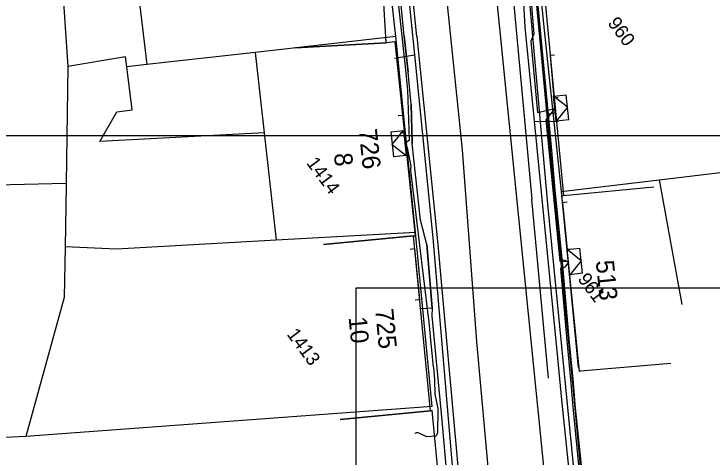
# Model space of a CAD drawing. Extents: x -601580 to 4, y -1204314 to 4.
# Drawn here: x -595838.89 to -595800.41, y -1202954.94 to -1202930.51 of the extents above; entities that cross this region are included whole.
import ezdxf

# ---------------------------------------------------------------- set-up
doc = ezdxf.new("R2010")
doc.units = 0
for name, color, linetype in [('00-EON NN', 7, 'Continuous'), ('00-EON VN', 7, 'Continuous'), ('00-INNOGY-NTL', 7, 'Continuous'), ('00-KN-HRANICE PARCEL', 7, 'Continuous'), ('00-KN-PARC. CISLA', 7, 'Continuous'), ('00-KN-VNITRNI KRESBA', 7, 'Continuous'), ('00-POLOHOPIS', 7, 'Continuous'), ('00-RAZÍTKO', 7, 'Continuous'), ('00-SITE KOM. KABEL', 7, 'Continuous'), ('00-VAK-KANAL-POTRUBI', 7, 'Continuous'), ('00-VAK-VODA-RAD IGIS', 7, 'Continuous'), ('Vrstva 26', 7, 'Continuous'), ('Vrstva 6', 7, 'Continuous'), ('Vrstva 9', 7, 'Continuous')]:
    doc.layers.add(name, color=color, linetype=linetype)

# ---------------------------------------------------------------- blocks, each defined once
blk = doc.blocks.new('VCHOD_1464')
at = {"layer": 'Vrstva 6'}
blk.add_line((0, 0.25), (0, 0), dxfattribs=at)
blk = doc.blocks.new('VCHOD_1466')
at = {"layer": 'Vrstva 6'}
blk.add_line((0, 0.25), (0, 0), dxfattribs=at)
blk = doc.blocks.new('VCHOD_1468')
at = {"layer": 'Vrstva 6'}
blk.add_line((0, 0.25), (0, 0), dxfattribs=at)
blk = doc.blocks.new('VCHOD_1470')
at = {"layer": 'Vrstva 6'}
blk.add_line((0, 0.25), (0, 0), dxfattribs=at)
blk = doc.blocks.new('VCHOD_1506')
at = {"layer": 'Vrstva 6'}
blk.add_line((0, 0.25), (0, 0), dxfattribs=at)
blk = doc.blocks.new('VCHOD_1508')
at = {"layer": 'Vrstva 6'}
blk.add_line((0, 0.25), (0, 0), dxfattribs=at)
blk = doc.blocks.new('VCHOD_1510')
at = {"layer": 'Vrstva 6'}
blk.add_line((0, 0.25), (0, 0), dxfattribs=at)
blk = doc.blocks.new('VCHOD_1512')
at = {"layer": 'Vrstva 6'}
blk.add_line((0, 0.25), (0, 0), dxfattribs=at)
blk = doc.blocks.new('VCHOD_2410')
at = {"layer": 'Vrstva 6'}
blk.add_line((0, 0.25), (0, 0), dxfattribs=at)
blk = doc.blocks.new('VCHOD_2412')
at = {"layer": 'Vrstva 6'}
blk.add_line((0, 0.25), (0, 0), dxfattribs=at)
blk = doc.blocks.new('VCHOD_2414')
at = {"layer": 'Vrstva 6'}
blk.add_line((0, 0.25), (0, 0), dxfattribs=at)
blk = doc.blocks.new('VCHOD_2416')
at = {"layer": 'Vrstva 6'}
blk.add_line((0, 0.25), (0, 0), dxfattribs=at)
blk = doc.blocks.new('VCHOD_2418')
at = {"layer": 'Vrstva 6'}
blk.add_line((0, 0.25), (0, 0), dxfattribs=at)
blk = doc.blocks.new('VCHOD_2420')
at = {"layer": 'Vrstva 6'}
blk.add_line((0, 0.25), (0, 0), dxfattribs=at)
blk = doc.blocks.new('VCHOD_2422')
at = {"layer": 'Vrstva 6'}
blk.add_line((0, 0.25), (0, 0), dxfattribs=at)
blk = doc.blocks.new('VCHOD_2424')
at = {"layer": 'Vrstva 6'}
blk.add_line((0, 0.25), (0, 0), dxfattribs=at)
blk = doc.blocks.new('NN630')
at = {"layer": 'Vrstva 9'}
for points in [[(-3, -700), (-703, 0)], [(-703, -700), (-703, 0), (697, 0), (697, -700)], [(-3, -700), (697, 0)], [(-703, -700), (697, -700)]]:
    blk.add_lwpolyline(points, dxfattribs=at)

msp = doc.modelspace()

# ---------------------------------------------------------------- linework, layer by layer
at = {"layer": '00-EON NN'}
for points in [[(-595811.567, -1202911.697), (-595811.201, -1202916.519), (-595811.171, -1202918.562), (-595811.369, -1202918.778), (-595811.032, -1202922.789), (-595810.438, -1202929.103), (-595810.229, -1202931.615), (-595810.404, -1202932.01), (-595810.022, -1202935.941), (-595809.075, -1202935.726), (-595809.577, -1202936.341), (-595809.168, -1202940.416), (-595808.796, -1202944.132), (-595808.568, -1202944.066), (-595808.321, -1202944.187), (-595808.525, -1202944.47), (-595808.758, -1202944.537), (-595808.408, -1202948.529), (-595808.218, -1202950.675), (-595808.084, -1202952.177), (-595807.447, -1202958.775)], [(-595817.34, -1202937.627), (-595817.077, -1202937.444), (-595817.168, -1202934.69), (-595817.33, -1202933.23), (-595817.547, -1202931.242), (-595818.313, -1202924.102), (-595818.751, -1202920.492), (-595820.113, -1202920.519), (-595821.212, -1202920.691), (-595823.75, -1202920.553), (-595830.657, -1202920.861), (-595833.867, -1202920.895)], [(-595817.014, -1202939.141), (-595816.999, -1202938.893), (-595817.202, -1202937.898), (-595817.34, -1202937.627)], [(-595815.766, -1202949.983), (-595815.812, -1202949.417), (-595815.929, -1202948.286), (-595816.008, -1202947.49), (-595816.065, -1202947.079), (-595817.014, -1202939.141)], [(-595815.766, -1202949.983), (-595815.713, -1202950.691), (-595815.685, -1202951.467), (-595815.531, -1202952.262), (-595815.546, -1202953.618), (-595815.626, -1202953.796), (-595816.125, -1202953.835), (-595816.653, -1202953.593), (-595816.786, -1202953.642)]]:
    msp.add_lwpolyline(points, dxfattribs=at)
at = {"layer": '00-EON VN'}
msp.add_lwpolyline([(-595805.041, -1202986.381), (-595805.679, -1202980.197), (-595805.609, -1202979.1), (-595807.484, -1202961.188), (-595809.452, -1202941.004), (-595810.972, -1202924.074), (-595811.661, -1202923.565), (-595817.215, -1202923.951), (-595817.91, -1202923.57), (-595818.391, -1202922.334), (-595818.668, -1202920.098), (-595819.441, -1202919.376), (-595820.145, -1202918.965), (-595820.71, -1202918.824), (-595822.056, -1202918.839), (-595822.526, -1202918.727), (-595828.745, -1202919.022), (-595830.519, -1202918.981), (-595831.835, -1202918.987), (-595836.812, -1202919.094), (-595848.162, -1202919.474), (-595855.739, -1202919.768), (-595867.994, -1202919.935)], dxfattribs=at)
at = {"layer": '00-INNOGY-NTL'}
for p, q in [((-595817.914, -1202932.946), (-595816.815, -1202932.765)), ((-595810.193, -1202936.418), (-595808.887, -1202936.433))]:
    msp.add_line(p, q, dxfattribs=at)
for points in [[(-595821.91, -1202905.7), (-595818.049, -1202921.203), (-595817.948, -1202921.776), (-595817.694, -1202924.065), (-595817.467, -1202926.4), (-595817.425, -1202926.792), (-595816.815, -1202932.765), (-595815.791, -1202942.853), (-595813.929, -1202964.958), (-595813.688, -1202967.295), (-595813.681, -1202967.439), (-595813.521, -1202970.658), (-595813.329, -1202974.675), (-595813.286, -1202975.303), (-595812.93, -1202980.581), (-595812.658, -1202984.639)], [(-595805.05, -1202988.531), (-595806.746, -1202971.782), (-595806.788, -1202971.24), (-595807.331, -1202964.955), (-595807.888, -1202959.59), (-595808.691, -1202951.78), (-595808.914, -1202949.467), (-595810.193, -1202936.418), (-595810.705, -1202931.232), (-595811.107, -1202923.896), (-595811.17, -1202921.663), (-595811.652, -1202906.031)]]:
    msp.add_lwpolyline(points, dxfattribs=at)
at = {"layer": '00-KN-HRANICE PARCEL'}
for p, q in [((-595817.837, -1202931.756), (-595819.02, -1202921.002)), ((-595836.582, -1202923.415), (-595835.922, -1202933.399)), ((-595816.761, -1202942.552), (-595817.837, -1202931.756)), ((-595835.922, -1202933.399), (-595836.004, -1202939.848)), ((-595808.721, -1202940.296), (-595807.784, -1202949.999)), ((-595815.836, -1202952.153), (-595816.761, -1202942.552)), ((-595815.836, -1202952.153), (-595838.241, -1202953.813)), ((-595838.241, -1202953.813), (-595840.499, -1202953.908))]:
    msp.add_line(p, q, dxfattribs=at)
for points in [[(-595810.518, -1202922.625), (-595809.706, -1202931.051), (-595808.721, -1202940.296)], [(-595836.004, -1202939.848), (-595842.16, -1202940.01), (-595842.324, -1202933.817), (-595847.801, -1202933.972), (-595848.08, -1202923.73), (-595836.582, -1202923.415)], [(-595817.837, -1202931.756), (-595825.586, -1202932.626), (-595831.561, -1202933.3), (-595832.66, -1202933.431), (-595832.735, -1202932.876), (-595835.922, -1202933.399)], [(-595808.721, -1202940.296), (-595803.314, -1202939.645), (-595792.45, -1202938.343)], [(-595836.004, -1202939.848), (-595836.006, -1202939.962), (-595836.063, -1202943.342)], [(-595816.761, -1202942.552), (-595824.437, -1202942.982), (-595833.238, -1202943.474), (-595836.063, -1202943.342)], [(-595836.063, -1202943.342), (-595836.113, -1202946.144), (-595838.241, -1202953.813)]]:
    msp.add_lwpolyline(points, dxfattribs=at)
at = {"layer": '00-KN-VNITRNI KRESBA'}
for p, q in [((-595832.204, -1202927.887), (-595831.561, -1202933.3)), ((-595825.586, -1202932.626), (-595825.092, -1202937.066)), ((-595832.373, -1202935.796), (-595832.66, -1202933.431)), ((-595834.162, -1202937.547), (-595833.226, -1202935.906)), ((-595833.226, -1202935.906), (-595832.373, -1202935.796)), ((-595825.092, -1202937.066), (-595834.162, -1202937.547)), ((-595825.092, -1202937.066), (-595824.437, -1202942.982)), ((-595803.314, -1202939.645), (-595802.066, -1202946.527))]:
    msp.add_line(p, q, dxfattribs=at)
at = {"layer": '00-POLOHOPIS'}
for p, q in [((-595816.687, -1202931.755), (-595817.728, -1202921.008)), ((-595812.099, -1202921.72), (-595810.338, -1202940.715)), ((-595816.687, -1202931.755), (-595815.541, -1202943.032)), ((-595809.339, -1202932.8), (-595809.13, -1202935.141)), ((-595817.457, -1202936.086), (-595817.356, -1202937.037)), ((-595809.425, -1202950.588), (-595810.338, -1202940.715)), ((-595808.651, -1202940.92), (-595808.388, -1202943.495)), ((-595815.541, -1202943.032), (-595813.579, -1202964.913)), ((-595816.52, -1202946.247), (-595816.792, -1202943.447))]:
    msp.add_line(p, q, dxfattribs=at)
for points in [[(-595823.369, -1202932.383), (-595818.378, -1202932.09), (-595819.018, -1202921.226), (-595829.362, -1202922.59)], [(-595805.466, -1202922.197), (-595810.423, -1202922.852), (-595809.883, -1202926.939), (-595808.589, -1202940.518)], [(-595821.835, -1202943.226), (-595816.857, -1202942.747), (-595816.758, -1202942.737), (-595817.881, -1202932.038), (-595818.378, -1202932.09), (-595823.369, -1202932.383)], [(-595802.672, -1202949.788), (-595807.653, -1202950.215), (-595807.713, -1202950.221), (-595808.689, -1202940.528), (-595808.589, -1202940.518), (-595803.612, -1202940.044)], [(-595820.907, -1202952.868), (-595815.931, -1202952.389), (-595816.857, -1202942.747), (-595821.835, -1202943.226)], [(-595820.011, -1202962.284), (-595815.04, -1202961.752), (-595814.94, -1202961.743), (-595815.831, -1202952.38), (-595815.931, -1202952.389), (-595820.907, -1202952.868)]]:
    msp.add_lwpolyline(points, dxfattribs=at)
at = {"layer": '00-RAZÍTKO'}
for points in [[(-595763.371, -1203035.968), (-595859.264, -1203035.968), (-595859.264, -1202937.216), (-595763.371, -1202937.216)], [(-595820.031, -1202945.606), (-595766.922, -1202945.606), (-595766.922, -1202982.028), (-595820.031, -1202982.028)]]:
    msp.add_lwpolyline(points, close=True, dxfattribs=at)
at = {"layer": '00-SITE KOM. KABEL'}
for points in [[(-595831.47, -1202912.098), (-595828.156, -1202911.345), (-595825.827, -1202910.338), (-595824.352, -1202909.406), (-595823.076, -1202908.222), (-595822.441, -1202908.037), (-595812.851, -1202908.391), (-595811.547, -1202908.705), (-595811.115, -1202918.012), (-595810.721, -1202923.274), (-595809.851, -1202932.566), (-595809.101, -1202940.64), (-595808.157, -1202950.301), (-595806.955, -1202963.095), (-595805.714, -1202975.537), (-595805.126, -1202981.028), (-595803.398, -1202998.003), (-595803.525, -1203001.522), (-595800.981, -1203001.913)], [(-595810.986, -1202918.738), (-595810.691, -1202922.828), (-595809.836, -1202931.982), (-595809.436, -1202936.044)], [(-595815.831, -1202946.707), (-595816.138, -1202943.223), (-595816.481, -1202941.871), (-595816.942, -1202937.643), (-595816.988, -1202935.485), (-595817.155, -1202933.716), (-595817.375, -1202931.725), (-595817.506, -1202930.39), (-595818.269, -1202923.322), (-595818.528, -1202920.289), (-595821.202, -1202920.58)], [(-595817.375, -1202931.725), (-595817.155, -1202933.716)], [(-595809.436, -1202936.044), (-595809.836, -1202931.982)], [(-595816.988, -1202935.485), (-595816.942, -1202937.643)], [(-595809.032, -1202935.968), (-595809.436, -1202936.044)], [(-595809.266, -1202938.035), (-595809.436, -1202936.044)], [(-595809.436, -1202936.044), (-595809.266, -1202938.035), (-595809.075, -1202940.222), (-595808.673, -1202944.17)], [(-595808.673, -1202944.17), (-595809.075, -1202940.222)], [(-595816.138, -1202943.223), (-595815.831, -1202946.707), (-595815.856, -1202947.16)], [(-595808.327, -1202944.15), (-595808.673, -1202944.17)], [(-595808.673, -1202944.17), (-595808.277, -1202948.646), (-595808.085, -1202950.633), (-595807.972, -1202952.044), (-595807.273, -1202958.773), (-595807.151, -1202960.028)], [(-595816.468, -1202946.755), (-595815.831, -1202946.707)], [(-595815.831, -1202946.707), (-595815.856, -1202947.16), (-595815.3, -1202952.925), (-595814.952, -1202956.901)]]:
    msp.add_lwpolyline(points, dxfattribs=at)
at = {"layer": '00-VAK-KANAL-POTRUBI'}
msp.add_lwpolyline([(-595813.167, -1202920.827), (-595809.49, -1202957.489), (-595806.922, -1202983.094)], dxfattribs=at)
at = {"layer": '00-VAK-VODA-RAD IGIS'}
msp.add_lwpolyline([(-595807.951, -1203009.377), (-595808.481, -1203002.938), (-595810.75, -1202977.693), (-595813.37, -1202948.567), (-595814.169, -1202937.993), (-595816.295, -1202917.31)], dxfattribs=at)

# ---------------------------------------------------------------- block references
at = {"layer": '00-POLOHOPIS'}
for name, p, xscale, yscale, rotation in [('VCHOD_1512', (-595809.339, -1202932.8), 1.00000028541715, 1.00000028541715, -84.91356966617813), ('VCHOD_2416', (-595809.339, -1202932.8), 1.00000028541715, 1.00000028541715, -84.91356966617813), ('VCHOD_1510', (-595809.13, -1202935.141), 1.00000028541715, 1.00000028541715, -84.91356966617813), ('VCHOD_2414', (-595809.13, -1202935.141), 1.00000028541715, 1.00000028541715, -84.91356966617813), ('VCHOD_1464', (-595817.457, -1202936.086), 1.00000100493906, 1.00000100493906, 96.05309620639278), ('VCHOD_2420', (-595817.457, -1202936.086), 1.00000100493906, 1.00000100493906, 96.05309620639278), ('VCHOD_1466', (-595817.356, -1202937.037), 1.00000100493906, 1.00000100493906, 96.05309620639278), ('VCHOD_2418', (-595817.356, -1202937.037), 1.00000100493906, 1.00000100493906, 96.05309620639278), ('VCHOD_1506', (-595808.651, -1202940.92), 0.9999984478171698, 0.9999984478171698, -84.16964993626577), ('VCHOD_2412', (-595808.651, -1202940.92), 0.9999984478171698, 0.9999984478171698, -84.16964993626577), ('VCHOD_1468', (-595816.792, -1202943.447), 1.0000022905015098, 1.0000022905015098, 95.54473653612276), ('VCHOD_2422', (-595816.792, -1202943.447), 1.0000022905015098, 1.0000022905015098, 95.54473653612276), ('VCHOD_1508', (-595808.388, -1202943.495), 0.9999984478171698, 0.9999984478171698, -84.16964993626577), ('VCHOD_2410', (-595808.388, -1202943.495), 0.9999984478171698, 0.9999984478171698, -84.16964993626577), ('VCHOD_1470', (-595816.52, -1202946.247), 1.0000022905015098, 1.0000022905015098, 95.54473653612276), ('VCHOD_2424', (-595816.52, -1202946.247), 1.0000022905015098, 1.0000022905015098, 95.54473653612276)]:
    msp.add_blockref(name, p, dxfattribs=dict(at, xscale=xscale, yscale=yscale, rotation=rotation))
at = {"layer": 'Vrstva 26', "yscale": 0.001}
for p, xscale, rotation in [((-595809.075, -1202935.726), 0.001, 96.10009050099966), ((-595817.34, -1202937.627), 0.001, -84.05009922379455), ((-595808.321, -1202944.187), 0.0009999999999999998, 96.22290727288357)]:
    msp.add_blockref('NN630', p, dxfattribs=dict(at, xscale=xscale, rotation=rotation))

# ---------------------------------------------------------------- texts
at = {"layer": '00-KN-PARC. CISLA'}
for s, p in [('960', (-595806.193, -1202931.017)), ('1414', (-595822.797, -1202938.732)), ('961', (-595807.845, -1202945.134)), ('1413', (-595823.88, -1202948.178))]:
    msp.add_text(s, height=0.75, rotation=306.5853, dxfattribs=at).set_placement(p)
at = {"layer": '00-POLOHOPIS'}
for s, rotation, p in [('726', 275.9915, (-595819.885, -1202936.89)), ('8', 275.9915, (-595821.255, -1202938.215)), ('513', 275.7476, (-595806.819, -1202944.128)), ('725', 275.4928, (-595818.98, -1202946.796)), ('10', 275.4928, (-595820.444, -1202947.24))]:
    msp.add_text(s, height=1, rotation=rotation, dxfattribs=at).set_placement(p)

doc.saveas('drawing.dxf')
